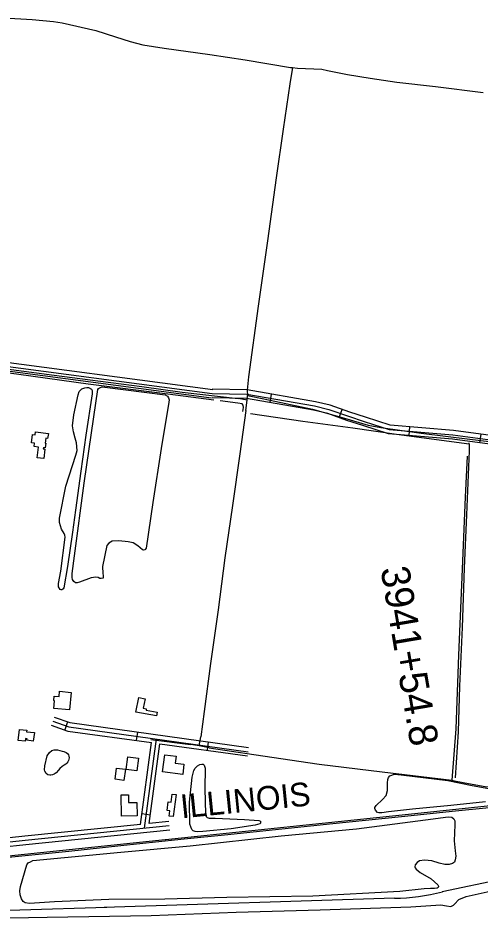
# Model space of a CAD drawing. Extents: x 3445503 to 3483459, y 540493 to 566012.
# Drawn here: x 3462117 to 3463733, y 553208 to 556338 of the extents above; entities that cross this region are included whole.
import ezdxf

# ---------------------------------------------------------------- set-up
doc = ezdxf.new("R2010")
doc.units = 0
for name, color, linetype in [('V-BLDG-OTLN', 7, 'Continuous'), ('V-DTCH-CNTR', 7, 'Continuous'), ('V-LEVE-TOET', 7, 'Continuous'), ('V-RAIL-IDEN', 7, 'Continuous'), ('V-RAIL-TRAK', 7, 'Continuous'), ('V-ROAD-CNTR', 7, 'Continuous'), ('V-SITE-VEGE', 7, 'Continuous'), ('V-SURV-IDEN', 7, 'Continuous'), ('V-TOPO-SHOR', 7, 'Continuous')]:
    doc.layers.add(name, color=color, linetype=linetype)

msp = doc.modelspace()

# ---------------------------------------------------------------- linework, layer by layer
at = {"layer": 'V-BLDG-OTLN'}
for points in [[(3462223.2, 554884.1), (3462220.8, 554866.6), (3462214.6, 554867.3), (3462212.3, 554849.8), (3462214, 554849.6), (3462212, 554833.3), (3462206.2, 554834), (3462205.6, 554829.9), (3462211.5, 554829.2), (3462207.3, 554795.9), (3462184.2, 554798.8), (3462188.9, 554836.1), (3462173.8, 554837.9), (3462175.3, 554849.5), (3462164.4, 554850.9), (3462168.1, 554880.5), (3462177.3, 554879.3), (3462178.7, 554889.8)], [(3462302.5, 553976.6), (3462296.9, 553916.5), (3462242.7, 553921.6), (3462245.3, 553948.3), (3462241.9, 553948.6), (3462243.4, 553964.5), (3462261, 553962.9), (3462262.7, 553981.3)], [(3462561.5, 553955.4), (3462555.1, 553921.8), (3462565.6, 553919.8), (3462564.8, 553915.4), (3462604.1, 553908), (3462601.7, 553895.2), (3462529.6, 553908.8), (3462539.3, 553960)], [(3462170.3, 553807), (3462148, 553810.6), (3462148.7, 553814.9), (3462143.2, 553815.8), (3462142.1, 553806.4), (3462117.7, 553809.5), (3462122.5, 553848.1), (3462147.6, 553845), (3462146.9, 553839.9), (3462174.3, 553837)], [(3462494.8, 553707.5), (3462501.3, 553752.5), (3462538.7, 553747), (3462532.2, 553702.5)], [(3462693.8, 553690.1), (3462622.6, 553699.4), (3462630.4, 553759.2), (3462670.3, 553754), (3462667.2, 553730), (3462696.9, 553726.1)], [(3462487.7, 553669.4), (3462456.6, 553673.2), (3462462, 553712.6), (3462493, 553708.3)], [(3462477.7, 553618.5), (3462503.7, 553619.4), (3462504, 553592.1), (3462533, 553592.4), (3462533.5, 553545.2), (3462478.6, 553544.6)], [(3462670.3, 553619.9), (3462660.2, 553542.9), (3462646, 553544.8), (3462648.4, 553562.4), (3462638.2, 553563.8), (3462642.2, 553594), (3462652.6, 553592.7), (3462656.4, 553621.8)]]:
    msp.add_lwpolyline(points, close=True, dxfattribs=at)
at = {"layer": 'V-DTCH-CNTR'}
for p, q in [((3462918.5, 555000.4), (3462920.1, 555016.9)), ((3462581.7, 553813), (3462719.9, 553795.2)), ((3462751, 553790.2), (3462756.1, 553821.9)), ((3462751, 553790.2), (3462719.9, 553795.2)), ((3462786, 553783.8), (3462751, 553790.2))]:
    msp.add_line(p, q, dxfattribs=at)
for points in [[(3462066.7, 556338.5), (3462166.7, 556332.3), (3462241.2, 556326), (3462271.6, 556321.3), (3462389.2, 556294.7), (3462457.9, 556272.3), (3462509.4, 556255.9), (3462554.1, 556244.7), (3462628.3, 556233), (3462788.5, 556210.1), (3462911.3, 556191.1), (3463069.9, 556165), (3463076.6, 556164.4)], [(3463076.6, 556164.4), (3463068.3, 556107.3), (3463044.5, 555949.1), (3463020.4, 555778.5), (3462989.2, 555558.3), (3462956.8, 555329.6), (3462923.2, 555082.2), (3462919.1, 555034.8), (3462920.1, 555016.9)], [(3463076.6, 556164.4), (3463094.2, 556162.8), (3463179.7, 556158.5), (3463199.4, 556154.4), (3463269.4, 556140.3), (3463348.7, 556128), (3463442, 556114), (3463577, 556098.2), (3463743.4, 556077.3)], [(3461671.7, 555165.6), (3461837.9, 555141.1), (3462076, 555109.7), (3462243.9, 555087.8), (3462370, 555071), (3462550.6, 555048.5), (3462691, 555028.5), (3462886.8, 555005.8)], [(3462914.4, 554964.7), (3462918.5, 555000.4), (3462886.8, 555005.8)], [(3462920.1, 555016.9), (3462976.9, 555005.4), (3463146.5, 554968.6), (3463259.1, 554937.5), (3463342.2, 554913.1), (3463386.3, 554904.5), (3463527, 554884.8), (3463697.6, 554863.3), (3463909.7, 554838), (3464075.4, 554814.1), (3464254.1, 554792)], [(3462914.4, 554964.7), (3462893.2, 554812.3), (3462867.1, 554631.1), (3462840.8, 554448.6), (3462817, 554266.7), (3462790, 554078.4), (3462767.8, 553910.1), (3462756.1, 553821.9)], [(3463688.1, 554804), (3463681.1, 554660.7), (3463668.4, 554354.4), (3463657.7, 554107.8), (3463647.8, 553850.1), (3463633.8, 553670.2)], [(3462786, 553783.8), (3462941.9, 553759.9), (3463170.2, 553726.6), (3463390.9, 553699), (3463633.8, 553670.2)], [(3463633.8, 553670.2), (3463638.3, 553669.3), (3463679.8, 553661.3), (3463751.1, 553648.2), (3463796.8, 553643.5), (3463832.8, 553643.9), (3463877.8, 553647.3), (3463981.2, 553660.2), (3464054.1, 553667.9), (3464173.9, 553686.4), (3464310.9, 553711.4), (3464321.6, 553713.9), (3464365, 553723.6), (3464410.3, 553738)]]:
    msp.add_lwpolyline(points, dxfattribs=at)
at = {"layer": 'V-LEVE-TOET'}
msp.add_lwpolyline([(3461618.2, 553163.1), (3461713.2, 553178.3), (3461892.7, 553185.3), (3462219.3, 553190.2), (3462583, 553197.1), (3462879.6, 553208.4), (3463173.7, 553215.8), (3463490.5, 553226.5), (3463595.9, 553233.9), (3463615.4, 553230.7), (3463630.4, 553228.2), (3463640.1, 553232.8), (3463643.4, 553236), (3463658.9, 553253), (3463684.3, 553262.8), (3463820.8, 553293.1), (3463837.7, 553293.8), (3463846.8, 553293.9)], dxfattribs=at)
at = {"layer": 'V-RAIL-TRAK'}
msp.add_lwpolyline([(3461652.7, 553355.9), (3461862.3, 553377.5), (3462095.8, 553401.8), (3462294.4, 553422.2), (3462476.5, 553441.5), (3462698.8, 553464.5), (3462838.8, 553478.9), (3463040, 553499.9), (3463217.9, 553518.2), (3463458, 553542.9), (3463647.6, 553562.6), (3463870.9, 553585.6)], dxfattribs=at)
at = {"layer": 'V-ROAD-CNTR'}
for p, q in [((3462999.1, 554991.8), (3463004.2, 555021.4)), ((3463240.4, 554939.4), (3463250.4, 554967.7)), ((3463484.9, 554876.6), (3463487.4, 554906.5)), ((3463732.8, 554851.2), (3463736.8, 554880.9)), ((3462290.5, 553874.5), (3462280.7, 553846.1)), ((3462534.8, 553838.8), (3462530.7, 553809.1)), ((3462782.4, 553804.5), (3462778.3, 553774.8)), ((3462550.6, 553553.3), (3462580.4, 553549.3))]:
    msp.add_line(p, q, dxfattribs=at)
for points in [[(3457891.8, 555621.6), (3457979.2, 555626), (3458104.8, 555609.3), (3458457.4, 555562.7), (3459086.4, 555493.7), (3459201, 555465.9), (3459580.9, 555413.5), (3460117.2, 555348.7), (3460160.9, 555357.5), (3460206.1, 555362.5), (3460410.1, 555335.2), (3460893.9, 555275.6), (3461300.4, 555217.7), (3461949.8, 555135.2), (3462796, 555023.3)], [(3461579.5, 555197.3), (3461951.7, 555150), (3462797.9, 555038.2)], [(3461575.4, 555167.6), (3461947.9, 555120.3), (3462794, 555008.5)], [(3464609.8, 554755.6), (3464374, 554795), (3464282.7, 554809.4), (3463989.3, 554847.5), (3463640, 554893.7), (3463418.7, 554912.3), (3463332.4, 554940.3), (3463277.3, 554958.1), (3463208.7, 554982.5), (3463157.2, 554995.1), (3462918.6, 555036.1), (3462796.3, 555038.3)], [(3464610.9, 554725), (3464369.2, 554765.3), (3464278.4, 554779.7), (3463985.3, 554817.7), (3463636.7, 554863.9), (3463412.8, 554882.7), (3463323.2, 554911.7), (3463267.6, 554929.7), (3463200.1, 554953.7), (3463151.1, 554965.7), (3462915.7, 555006.1), (3462795.7, 555008.3)], [(3462796, 555023.3), (3462917.2, 555021.1), (3463154.1, 554980.4), (3463204.4, 554968.1), (3463272.5, 554943.9), (3463327.8, 554926), (3463415.7, 554897.5), (3463638.3, 554878.8), (3463987.3, 554832.6)], [(3462633.1, 553462.7), (3463482.4, 553551.6), (3464022.9, 553608.7), (3464520.2, 553660.1), (3464971.1, 553704.8), (3465529.5, 553763.6), (3465882.8, 553800.9), (3466138.1, 553826.6), (3466333.5, 553848.8), (3466574.4, 553870.9), (3467118.4, 553928.6), (3467571, 553977.4), (3467902, 554011.1), (3468263.5, 554044.8), (3468297.7, 554048.5)], [(3462238.4, 553876.8), (3462295.2, 553856.9), (3462921.6, 553770)], [(3462243.3, 553890.9), (3462298.7, 553871.6), (3462923.7, 553784.9)], [(3462233.5, 553862.6), (3462291.7, 553842.3), (3462583.4, 553801.8)], [(3462600.2, 553814.6), (3462558.9, 553501.7)], [(3462545.6, 553515.4), (3462583.4, 553801.8)], [(3462576.3, 553518.6), (3462613.1, 553797.7)], [(3462613.1, 553797.7), (3462919.5, 553755.2)], [(3462644.7, 553525.6), (3462576.3, 553518.6)], [(3464736.6, 553546.8), (3464174.5, 553411.6), (3463811.7, 553323.6), (3463601.1, 553279.4)], [(3462646.3, 553510.7), (3462142.7, 553459), (3461616.7, 553402.3), (3461191.3, 553363.7), (3460689.9, 553308.7), (3460283.4, 553261.3), (3459640.9, 553198.8), (3459093.5, 553138.8), (3458616.5, 553090.5), (3458388, 553061.4), (3458176.8, 553022.6), (3457839.2, 552987.8), (3457700.7, 552974.1), (3457655.4, 552974.9), (3457586.2, 552980.9), (3457445.9, 552980.6), (3456872.1, 552923.6), (3456747.5, 552913.1), (3456418, 552890.8), (3456290.5, 552878.3), (3456261.5, 552873.3), (3456223.2, 552859.6), (3456178.2, 552839.6), (3456101.1, 552829.8)], [(3462647.8, 553495.8), (3462144.3, 553444.1), (3461618.2, 553387.4), (3461322.7, 553360.6)], [(3462545.6, 553515.4), (3462141.1, 553473.9), (3461615.2, 553417.2), (3461327.3, 553391.1)], [(3462631.3, 553461.3), (3461591.3, 553353.2), (3460579, 553249.1), (3460106.6, 553200.9), (3459452.7, 553132.4), (3458819.3, 553067.9), (3458004.2, 552983.1), (3457426.2, 552925.2), (3456974.9, 552876.9), (3456477.7, 552824.2), (3455722.2, 552747.4), (3455105.1, 552684.1)], [(3463433.4, 553256.8), (3462418.3, 553224.2)], [(3462427.5, 553224.4), (3461818.2, 553205.9), (3461204.4, 553186.6), (3460424.8, 553166.9)]]:
    msp.add_lwpolyline(points, dxfattribs=at)
msp.add_arc((3463423.2, 553965.6), 708.9, 270.8265, 284.5367, dxfattribs=at)
at = {"layer": 'V-SITE-VEGE'}
for points in [[(3462277.6, 554343.5), (3462275.3, 554339.9), (3462273.7, 554338.3), (3462270.1, 554336.7), (3462267.9, 554336), (3462264, 554338), (3462259.1, 554347), (3462259, 554358.4), (3462267.3, 554402.1), (3462282.2, 554521.2), (3462280.9, 554527.6), (3462278.3, 554533.5), (3462268.9, 554548.3), (3462261.7, 554572.6), (3462261.9, 554587.5), (3462284, 554699.1), (3462319, 554807.8), (3462323.5, 554824.7), (3462321.1, 554850.9), (3462317.5, 554867.1), (3462310.6, 554889.8), (3462308, 554910.5), (3462311.8, 554949.4), (3462327.1, 555018.9), (3462331, 555030.9), (3462340.7, 555040), (3462350.4, 555043.6), (3462357.5, 555044.6), (3462364, 555044.2), (3462374.4, 555038.8), (3462376, 555034.2), (3462376.4, 555022.6), (3462354.1, 554877.9), (3462337.3, 554751.5), (3462317.6, 554615.6), (3462307.5, 554538.7), (3462289.7, 554417.8)], [(3462565.3, 554481.8), (3462561.8, 554477.6), (3462560.2, 554476.3), (3462555.9, 554475.3), (3462552.4, 554476.3), (3462544.6, 554483), (3462536.1, 554490.2), (3462520.2, 554500.5), (3462502.7, 554504), (3462470.2, 554508.4), (3462446.9, 554506.8), (3462434.3, 554499.9), (3462428.1, 554492.1), (3462413.1, 554417.8), (3462413.5, 554393.5), (3462414.8, 554386.4), (3462415.5, 554379.2), (3462414.9, 554377.3), (3462407.4, 554375.6), (3462403.2, 554376.3), (3462397.7, 554380.2), (3462389.6, 554381.1), (3462373.3, 554378.5), (3462331.9, 554363.4), (3462323.5, 554361.5), (3462318, 554361.1), (3462312.1, 554365.3), (3462308.2, 554372.8), (3462306.6, 554380.2), (3462306.2, 554394.2), (3462314.8, 554455.5), (3462349, 554710.4), (3462382.7, 554942), (3462396.1, 555037.7), (3462399, 555041.6), (3462401.9, 555043.2), (3462411.9, 555047.2), (3462631.8, 555018.6), (3462639.6, 555014.4), (3462643.2, 555008.9), (3462645.2, 555002.1), (3462644.2, 554993.4), (3462617.8, 554830.9), (3462588.8, 554642.1)], [(3462962.3, 553517.3), (3462946.8, 553512.7), (3462862.8, 553500.1), (3462763.6, 553490.4), (3462746.1, 553489.7), (3462736.4, 553490), (3462729.9, 553492.9), (3462725.4, 553497.1), (3462717.5, 553516.5), (3462716.3, 553592.7), (3462726.1, 553681.3), (3462732.5, 553704.6), (3462736.4, 553711.8), (3462744.8, 553719.9), (3462753.2, 553724.8), (3462759.7, 553726.4), (3462764.6, 553725.8), (3462768.5, 553723.2), (3462771.1, 553712.8), (3462771, 553641.5), (3462772.9, 553551.4), (3462774.8, 553543.3), (3462778.7, 553540.1), (3462785.9, 553537.2), (3462807, 553537.2), (3462909.1, 553532.3), (3462959.7, 553529.2), (3462964.9, 553526.3), (3462964.9, 553522.1), (3462964.6, 553519.5), (3462963.6, 553518.2)], [(3463587.6, 553299.2), (3463587.6, 553296.3), (3463586.4, 553294.7), (3463583.1, 553292.7), (3463574, 553290.8), (3463560.1, 553291.1), (3463538, 553289.7), (3463452.9, 553280), (3463148.6, 553264.2), (3462847.6, 553259.1), (3462630.3, 553253.6), (3462435.1, 553252), (3462244.5, 553244), (3462156.8, 553238.5), (3462141.9, 553241.4), (3462135.4, 553245.6), (3462129.2, 553255), (3462124.6, 553269.3), (3462123.6, 553282.6), (3462125.5, 553297.9), (3462147.7, 553373.6), (3462152.9, 553380.5), (3462160.6, 553384.7), (3462169.1, 553388.6), (3462476.9, 553417.8), (3462718.8, 553439.9), (3463036.9, 553475.3), (3463300.6, 553500.1), (3463542.5, 553531.3), (3463622, 553541.6), (3463634, 553540.7), (3463641.8, 553534.5), (3463644.5, 553527.4), (3463644.5, 553514.4), (3463643, 553457.9), (3463645.7, 553423.2), (3463648.1, 553403.7), (3463646.1, 553391.3), (3463643.2, 553383.5), (3463636.4, 553378.6), (3463625.4, 553375), (3463609.5, 553375), (3463590, 553379.8), (3463564.3, 553387.8), (3463539, 553389.7), (3463521.8, 553387.4), (3463513.3, 553382.5), (3463506.2, 553373.4), (3463504.9, 553367.2), (3463506.3, 553363.3), (3463509.2, 553358.8), (3463523.5, 553347.1), (3463561.6, 553325.2), (3463585.7, 553303.5)]]:
    msp.add_lwpolyline(points, close=True, dxfattribs=at)
msp.add_lwpolyline([(3463752, 553593.9), (3463631.4, 553581.2), (3463497.2, 553569.2), (3463413.3, 553559.5), (3463389.6, 553555.9), (3463379.3, 553555.9), (3463373.8, 553557.5), (3463367.6, 553565.2), (3463365.3, 553571.1), (3463365.3, 553574.9), (3463369.5, 553582.1), (3463391.8, 553602.6), (3463404.1, 553616.6), (3463408.9, 553634.1), (3463408.8, 553660.7), (3463410.4, 553672.7), (3463412.6, 553679.1), (3463417.5, 553685), (3463424, 553688.3), (3463432.7, 553690.9), (3463457.7, 553689), (3463620.1, 553669.1), (3463705.8, 553651.8), (3463776.2, 553638.4)], dxfattribs=at)
at = {"layer": 'V-TOPO-SHOR'}
for points in [[(3462801.8, 555000.2), (3462641.5, 555020.8), (3462362.7, 555056.7), (3462120.5, 555090.7), (3462040.4, 555101.1), (3461837.2, 555129.1)], [(3462903.1, 554960.9), (3462906, 554975.2), (3462904.7, 554983.3), (3462900.5, 554987.5), (3462885.5, 554990.4), (3462823.9, 554997.7)], [(3463695.4, 554846.5), (3463440.6, 554880.7), (3463287.8, 554902), (3463113.5, 554925.9), (3462929.8, 554952.6)], [(3463647.2, 553678.5), (3463657.1, 553839.1), (3463662.8, 553999.7), (3463671.3, 554204.1), (3463678.8, 554412.1), (3463686.7, 554599.3), (3463696.4, 554822.9), (3463695.7, 554844.6), (3463694.7, 554851.4)], [(3462277.4, 553770.5), (3462286.1, 553767.5), (3462290.4, 553763.2), (3462293.7, 553759.1), (3462295.2, 553754.5), (3462295.5, 553748.3), (3462294.8, 553744.2), (3462293.5, 553739.4), (3462291.6, 553734.4), (3462287.7, 553729.9), (3462284.3, 553726.4), (3462278.9, 553723.1), (3462271.1, 553718.1), (3462263.8, 553711.2), (3462258.4, 553705.6), (3462250.9, 553696), (3462244, 553690.8), (3462237.3, 553688.6), (3462232.3, 553687.5), (3462228.4, 553687.3), (3462221.7, 553689.2), (3462216.1, 553694), (3462211.1, 553701.8), (3462210, 553706.5), (3462211, 553720.8), (3462219.6, 553755.2), (3462226.9, 553767.5), (3462235.5, 553774), (3462243.7, 553776.9), (3462254.7, 553776), (3462271.6, 553772.2), (3462277.4, 553770.5)]]:
    msp.add_lwpolyline(points, dxfattribs=at)

# ---------------------------------------------------------------- texts
at = {"layer": 'V-RAIL-IDEN'}
msp.add_text('ILLINOIS', height=83, rotation=5.7386, dxfattribs=at).set_placement((3462689.3, 553536.5))
at = {"layer": 'V-SURV-IDEN'}
msp.add_text('3941+54.8', height=100, rotation=279.6311, dxfattribs=at).set_placement((3463384.6, 554410.8))

doc.saveas('drawing.dxf')
